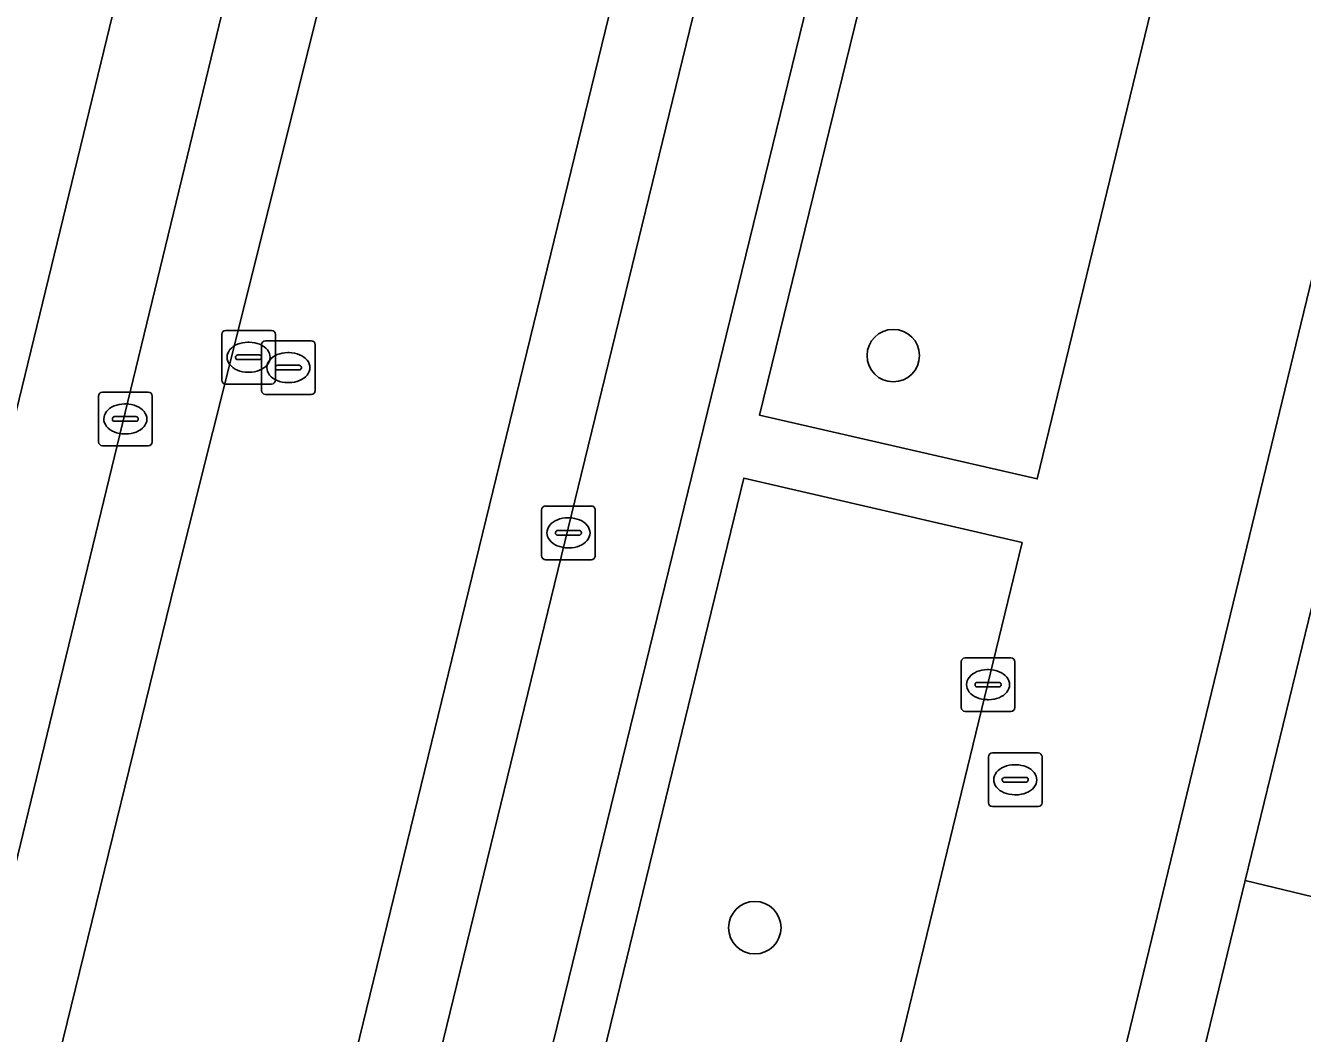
# Model space of a CAD drawing. Extents: x 162803 to 163818, y 381639 to 382475.
# Drawn here: x 163495.99 to 163519.78, y 382152.37 to 382171.15 of the extents above; entities that cross this region are included whole.
import ezdxf

# ---------------------------------------------------------------- set-up
doc = ezdxf.new("R2010")
doc.units = 0
for name, color, linetype in [('IMGEO_Berm_groen', 7, 'Continuous'), ('IMGEO_Boom', 7, 'Continuous'), ('IMGEO_Erf', 7, 'Continuous'), ('IMGEO_Kolk', 7, 'Continuous'), ('IMGEO_Pand', 7, 'Continuous'), ('IMGEO_Parkeervlak_open', 7, 'Continuous'), ('IMGEO_Rijbaan_lokaal_gesloten', 7, 'Continuous'), ('IMGEO_Rioolput', 7, 'Continuous'), ('IMGEO_Voetpad_open', 7, 'Continuous')]:
    doc.layers.add(name, color=color, linetype=linetype)

msp = doc.modelspace()

# ---------------------------------------------------------------- linework, layer by layer
at = {"layer": 'IMGEO_Berm_groen'}
msp.add_lwpolyline([(163514.123, 382182.098), (163509.662, 382163.893), (163514.84, 382162.702), (163519.228, 382180.777)], dxfattribs=at)
msp.add_lwpolyline([(163514.561, 382161.515), (163509.373, 382162.715), (163504.04, 382140.826), (163509.237, 382139.611)], close=True, dxfattribs=at)
at = {"layer": 'IMGEO_Boom'}
for centre in [(163512.157, 382165.001), (163509.577, 382154.34)]:
    msp.add_circle(centre, 0.489, dxfattribs=at)
at = {"layer": 'IMGEO_Erf'}
msp.add_lwpolyline([(163510.157, 382119.986), (163511.649, 382126.127), (163513.062, 382131.943), (163514.475, 382137.76), (163515.888, 382143.577), (163517.3, 382149.393), (163518.716, 382155.219), (163520.128, 382161.035), (163521.541, 382166.852), (163522.954, 382172.669), (163524.399, 382178.616), (163522.997, 382178.983), (163508.77, 382120.311)], close=True, dxfattribs=at)
at = {"layer": 'IMGEO_Kolk'}
for p, q in [((163497.349, 382163.394), (163497.349, 382164.246)), ((163497.424, 382164.32), (163498.276, 382164.32)), ((163498.35, 382164.246), (163498.35, 382163.394)), ((163497.837, 382164.1), (163497.862, 382164.1)), ((163497.608, 382163.814), (163497.608, 382163.826)), ((163498.046, 382163.777), (163497.648, 382163.777)), ((163497.651, 382163.863), (163498.049, 382163.863)), ((163498.092, 382163.826), (163498.092, 382163.814)), ((163497.86, 382163.54), (163497.835, 382163.54)), ((163498.276, 382163.32), (163497.424, 382163.32)), ((163505.605, 382161.272), (163505.605, 382162.124)), ((163505.68, 382162.198), (163506.532, 382162.198)), ((163506.606, 382162.124), (163506.606, 382161.272)), ((163506.093, 382161.978), (163506.118, 382161.978)), ((163505.864, 382161.692), (163505.864, 382161.704)), ((163506.302, 382161.655), (163505.904, 382161.655)), ((163505.907, 382161.741), (163506.305, 382161.741)), ((163506.348, 382161.704), (163506.348, 382161.692)), ((163506.116, 382161.418), (163506.091, 382161.418)), ((163506.532, 382161.198), (163505.68, 382161.198)), ((163513.422, 382158.443), (163513.422, 382159.295)), ((163513.497, 382159.369), (163514.349, 382159.369)), ((163514.423, 382159.295), (163514.423, 382158.443)), ((163513.91, 382159.149), (163513.935, 382159.149)), ((163513.681, 382158.863), (163513.681, 382158.875)), ((163514.119, 382158.826), (163513.721, 382158.826)), ((163513.724, 382158.912), (163514.122, 382158.912)), ((163514.165, 382158.875), (163514.165, 382158.863)), ((163513.933, 382158.589), (163513.908, 382158.589)), ((163514.349, 382158.369), (163513.497, 382158.369))]:
    msp.add_line(p, q, dxfattribs=at)
for points in [[(163497.349, 382163.394), (163497.349, 382164.246)], [(163497.424, 382164.32), (163498.276, 382164.32)], [(163498.35, 382164.246), (163498.35, 382163.394)], [(163498.276, 382163.32), (163497.424, 382163.32)], [(163505.605, 382161.272), (163505.605, 382162.124)], [(163505.68, 382162.198), (163506.532, 382162.198)], [(163506.606, 382162.124), (163506.606, 382161.272)], [(163506.532, 382161.198), (163505.68, 382161.198)], [(163513.422, 382158.443), (163513.422, 382159.295)], [(163513.497, 382159.369), (163514.349, 382159.369)], [(163514.423, 382159.295), (163514.423, 382158.443)], [(163514.349, 382158.369), (163513.497, 382158.369)]]:
    msp.add_lwpolyline(points, dxfattribs=at)
for centre, radius, start, end in [((163497.426, 382164.244), 0.0765, 91.552, 178.448), ((163497.426, 382164.244), 0.0765, 91.552, 178.448), ((163498.274, 382164.244), 0.0765, 1.552, 88.448), ((163498.274, 382164.244), 0.0765, 1.552, 88.448), ((163497.648, 382163.823), 0.0403, 85.8775, 175.7526), ((163497.645, 382163.813), 0.0366, 178.938, 274.7102), ((163498.049, 382163.82), 0.043, 264.8664, 352.4533), ((163498.053, 382163.825), 0.0386, 1.7309, 96.639), ((163497.426, 382163.396), 0.0765, 181.552, 268.448), ((163497.426, 382163.396), 0.0765, 181.552, 268.448), ((163498.274, 382163.396), 0.0765, 271.552, 358.448), ((163498.274, 382163.396), 0.0765, 271.552, 358.448), ((163505.682, 382162.122), 0.0765, 91.552, 178.448), ((163505.682, 382162.122), 0.0765, 91.552, 178.448), ((163506.53, 382162.122), 0.0765, 1.552, 88.448), ((163506.53, 382162.122), 0.0765, 1.552, 88.448), ((163505.904, 382161.701), 0.0403, 85.8775, 175.7526), ((163505.901, 382161.691), 0.0366, 178.938, 274.7102), ((163506.305, 382161.698), 0.043, 264.8664, 352.4533), ((163506.309, 382161.703), 0.0386, 1.7309, 96.639), ((163505.682, 382161.274), 0.0765, 181.552, 268.448), ((163505.682, 382161.274), 0.0765, 181.552, 268.448), ((163506.53, 382161.274), 0.0765, 271.552, 358.448), ((163506.53, 382161.274), 0.0765, 271.552, 358.448), ((163513.499, 382159.293), 0.0765, 91.552, 178.448), ((163513.499, 382159.293), 0.0765, 91.552, 178.448), ((163514.347, 382159.293), 0.0765, 1.552, 88.448), ((163514.347, 382159.293), 0.0765, 1.552, 88.448), ((163513.721, 382158.872), 0.0403, 85.8775, 175.7526), ((163513.718, 382158.862), 0.0366, 178.938, 274.7102), ((163514.122, 382158.869), 0.043, 264.8664, 352.4533), ((163514.126, 382158.874), 0.0386, 1.7309, 96.639), ((163513.499, 382158.445), 0.0765, 181.552, 268.448), ((163513.499, 382158.445), 0.0765, 181.552, 268.448), ((163514.347, 382158.445), 0.0765, 271.552, 358.448), ((163514.347, 382158.445), 0.0765, 271.552, 358.448)]:
    msp.add_arc(centre, radius, start, end, dxfattribs=at)
for centre, major_axis, ratio, start_param, end_param in [((163497.836, 382163.82), (-0.387, 0.002), 0.722429, 4.712389, 7.853982), ((163497.861, 382163.82), (-0.39, 0.002), 0.717154, 1.570796, 4.712389), ((163506.092, 382161.698), (-0.387, 0.002), 0.722429, 4.712389, 7.853982), ((163506.117, 382161.698), (-0.39, 0.002), 0.717154, 1.570796, 4.712389), ((163513.909, 382158.869), (-0.387, 0.002), 0.722429, 4.712389, 7.853982), ((163513.934, 382158.869), (-0.39, 0.002), 0.717154, 1.570796, 4.712389)]:
    msp.add_ellipse(centre, major_axis=major_axis, ratio=ratio, start_param=start_param, end_param=end_param, dxfattribs=at)
at = {"layer": 'IMGEO_Pand'}
for points in [[(163520.128, 382161.035), (163518.716, 382155.219), (163526.201, 382153.412), (163527.614, 382159.229)], [(163526.201, 382153.412), (163518.716, 382155.219), (163517.3, 382149.393), (163524.786, 382147.587), (163527.66, 382146.889), (163529.003, 382152.42), (163526.13, 382153.118)]]:
    msp.add_lwpolyline(points, close=True, dxfattribs=at)
at = {"layer": 'IMGEO_Parkeervlak_open'}
msp.add_lwpolyline([(163519.119, 382207.895), (163518.102, 382209.96), (163517.835, 382209.914), (163500.389, 382138.362), (163500, 382137.009), (163497.324, 382127.702), (163499.411, 382128.882), (163499.913, 382129.471), (163500, 382129.777), (163502.378, 382138.138), (163519.164, 382206.754)], dxfattribs=at)
msp.add_lwpolyline([(163501.784, 382180.191), (163500, 382179.052), (163499.578, 382178.783), (163499.292, 382178.279), (163490.549, 382142.313), (163488.122, 382133.616), (163488.205, 382132.845), (163489.269, 382130.682), (163490.921, 382135.937), (163492.433, 382141.632), (163500, 382172.835)], close=True, dxfattribs=at)
at = {"layer": 'IMGEO_Rijbaan_lokaal_gesloten'}
for points in [[(163518.277, 382211.062), (163518.16, 382211.245), (163524.848, 382238.45), (163525.218, 382240.21), (163529.338, 382256.343), (163529.634, 382257.552), (163530.338, 382260.39), (163528.706, 382260.766), (163526.46, 382251.061), (163524.776, 382244.371), (163523.364, 382238.62), (163512.256, 382193.448), (163501.707, 382150.226), (163499.769, 382142.519), (163496.345, 382129.936), (163493.27, 382120.04), (163491.083, 382113.477), (163485.511, 382093.716), (163476.268, 382063.863)], [(163482.405, 382078.181), (163483.262, 382080.907), (163484.108, 382083.636), (163484.943, 382086.368), (163485.768, 382089.104), (163486.582, 382091.842), (163487.386, 382094.584), (163488.178, 382097.329), (163488.96, 382100.077), (163489.731, 382102.827), (163490.492, 382105.581), (163491.241, 382108.337), (163491.288, 382108.493), (163496.331, 382124.775), (163497.324, 382127.702), (163500, 382137.009), (163500.389, 382138.362), (163517.835, 382209.914)], [(163507.932, 382197.694), (163505.702, 382188.476), (163504.274, 382182.766), (163499.478, 382163.585), (163498.772, 382160.762), (163494.751, 382144.389), (163491.788, 382132.814), (163489.249, 382125.192), (163486.639, 382118.629), (163482.226, 382108.27), (163480.102, 382103.094), (163476.825, 382092.292)], [(163476.268, 382063.863), (163485.511, 382093.716), (163491.083, 382113.477), (163493.27, 382120.04), (163496.345, 382129.936), (163499.769, 382142.519), (163501.707, 382150.226), (163512.256, 382193.448)], [(163504.274, 382182.766), (163502.539, 382183.2), (163501.784, 382180.191), (163500, 382172.835), (163492.433, 382141.632), (163490.921, 382135.937), (163489.269, 382130.682), (163488.867, 382129.201), (163485.535, 382119.831), (163479.364, 382105.637), (163478.229, 382102.682), (163476.932, 382098.229)], [(163468.098, 382062.079), (163467.362, 382060.095), (163464.129, 382051.438), (163461.281, 382044.465), (163460.465, 382042.582), (163460.098, 382041.653), (163461.686, 382040.98), (163463.691, 382045.81), (163467.696, 382056.208), (163473.094, 382072.933), (163474.222, 382079.849), (163475.514, 382086.822), (163476.825, 382092.292), (163480.102, 382103.094), (163482.226, 382108.27), (163486.639, 382118.629), (163489.249, 382125.192), (163491.788, 382132.814), (163494.751, 382144.389), (163498.772, 382160.762), (163499.478, 382163.585), (163504.274, 382182.766)]]:
    msp.add_lwpolyline(points, dxfattribs=at)
at = {"layer": 'IMGEO_Rioolput'}
for p, q in [((163499.721, 382165.47), (163500.573, 382165.47)), ((163499.646, 382164.544), (163499.646, 382165.396)), ((163500.134, 382165.25), (163500.159, 382165.25)), ((163500.387, 382164.351), (163500.387, 382165.203)), ((163500.462, 382165.277), (163501.314, 382165.277)), ((163500.647, 382165.396), (163500.647, 382164.544)), ((163501.388, 382165.203), (163501.388, 382164.351)), ((163499.905, 382164.964), (163499.905, 382164.976)), ((163500.343, 382164.927), (163499.945, 382164.927)), ((163499.948, 382165.013), (163500.346, 382165.013)), ((163500.389, 382164.976), (163500.389, 382164.964)), ((163500.875, 382165.057), (163500.9, 382165.057)), ((163500.157, 382164.69), (163500.132, 382164.69)), ((163500.646, 382164.771), (163500.646, 382164.783)), ((163501.084, 382164.734), (163500.686, 382164.734)), ((163500.689, 382164.82), (163501.087, 382164.82)), ((163501.13, 382164.783), (163501.13, 382164.771)), ((163500.573, 382164.47), (163499.721, 382164.47)), ((163500.898, 382164.497), (163500.873, 382164.497)), ((163501.314, 382164.277), (163500.462, 382164.277)), ((163514.004, 382157.596), (163514.856, 382157.596)), ((163513.929, 382156.67), (163513.929, 382157.522)), ((163514.417, 382157.376), (163514.442, 382157.376)), ((163514.93, 382157.522), (163514.93, 382156.67)), ((163514.188, 382157.09), (163514.188, 382157.102)), ((163514.231, 382157.139), (163514.629, 382157.139)), ((163514.672, 382157.102), (163514.672, 382157.09)), ((163514.626, 382157.053), (163514.228, 382157.053)), ((163514.44, 382156.816), (163514.415, 382156.816)), ((163514.856, 382156.596), (163514.004, 382156.596))]:
    msp.add_line(p, q, dxfattribs=at)
for points in [[(163499.721, 382165.47), (163500.573, 382165.47)], [(163499.646, 382164.544), (163499.646, 382165.396)], [(163500.387, 382164.351), (163500.387, 382165.203)], [(163500.462, 382165.277), (163501.314, 382165.277)], [(163500.647, 382165.396), (163500.647, 382164.544)], [(163501.388, 382165.203), (163501.388, 382164.351)], [(163500.573, 382164.47), (163499.721, 382164.47)], [(163501.314, 382164.277), (163500.462, 382164.277)], [(163514.004, 382157.596), (163514.856, 382157.596)], [(163513.929, 382156.67), (163513.929, 382157.522)], [(163514.93, 382157.522), (163514.93, 382156.67)], [(163514.856, 382156.596), (163514.004, 382156.596)]]:
    msp.add_lwpolyline(points, dxfattribs=at)
for centre, radius, start, end in [((163499.723, 382165.394), 0.0765, 91.552, 178.448), ((163499.723, 382165.394), 0.0765, 91.552, 178.448), ((163500.571, 382165.394), 0.0765, 1.552, 88.448), ((163500.571, 382165.394), 0.0765, 1.552, 88.448), ((163500.464, 382165.201), 0.0765, 91.552, 178.448), ((163500.464, 382165.201), 0.0765, 91.552, 178.448), ((163501.312, 382165.201), 0.0765, 1.552, 88.448), ((163501.312, 382165.201), 0.0765, 1.552, 88.448), ((163499.945, 382164.973), 0.0403, 85.8775, 175.7526), ((163499.942, 382164.963), 0.0366, 178.938, 274.7102), ((163500.346, 382164.97), 0.043, 264.8664, 352.4533), ((163500.35, 382164.975), 0.0386, 1.7309, 96.639), ((163500.686, 382164.78), 0.0403, 85.8775, 175.7526), ((163500.683, 382164.77), 0.0366, 178.938, 274.7102), ((163501.087, 382164.777), 0.043, 264.8664, 352.4533), ((163501.091, 382164.782), 0.0386, 1.7309, 96.639), ((163499.723, 382164.546), 0.0765, 181.552, 268.448), ((163499.723, 382164.546), 0.0765, 181.552, 268.448), ((163500.571, 382164.546), 0.0765, 271.552, 358.448), ((163500.571, 382164.546), 0.0765, 271.552, 358.448), ((163500.464, 382164.353), 0.0765, 181.552, 268.448), ((163500.464, 382164.353), 0.0765, 181.552, 268.448), ((163501.312, 382164.353), 0.0765, 271.552, 358.448), ((163501.312, 382164.353), 0.0765, 271.552, 358.448), ((163514.006, 382157.52), 0.0765, 91.552, 178.448), ((163514.006, 382157.52), 0.0765, 91.552, 178.448), ((163514.854, 382157.52), 0.0765, 1.552, 88.448), ((163514.854, 382157.52), 0.0765, 1.552, 88.448), ((163514.228, 382157.099), 0.0403, 85.8775, 175.7526), ((163514.225, 382157.089), 0.0366, 178.938, 274.7102), ((163514.629, 382157.096), 0.043, 264.8664, 352.4533), ((163514.633, 382157.101), 0.0386, 1.7309, 96.639), ((163514.006, 382156.672), 0.0765, 181.552, 268.448), ((163514.006, 382156.672), 0.0765, 181.552, 268.448), ((163514.854, 382156.672), 0.0765, 271.552, 358.448), ((163514.854, 382156.672), 0.0765, 271.552, 358.448)]:
    msp.add_arc(centre, radius, start, end, dxfattribs=at)
for centre, major_axis, ratio, start_param, end_param in [((163500.133, 382164.97), (-0.387, 0.002), 0.722429, 4.712389, 7.853982), ((163500.158, 382164.97), (-0.39, 0.002), 0.717154, 1.570796, 4.712389), ((163500.874, 382164.777), (-0.387, 0.002), 0.722429, 4.712389, 7.853982), ((163500.899, 382164.777), (-0.39, 0.002), 0.717154, 1.570796, 4.712389), ((163514.416, 382157.096), (-0.387, 0.002), 0.722429, 4.712389, 7.853982), ((163514.441, 382157.096), (-0.39, 0.002), 0.717154, 1.570796, 4.712389)]:
    msp.add_ellipse(centre, major_axis=major_axis, ratio=ratio, start_param=start_param, end_param=end_param, dxfattribs=at)
at = {"layer": 'IMGEO_Voetpad_open'}
for points in [[(163503.765, 382121.55), (163508.77, 382120.311), (163522.997, 382178.983), (163524.399, 382178.616), (163524.852, 382180.548), (163523.894, 382180.78), (163523.93, 382180.927), (163522.484, 382181.264), (163529.529, 382210.579), (163531.034, 382210.231), (163531.365, 382211.507), (163531.47, 382211.914), (163532.122, 382214.609), (163535.508, 382228.464)], [(163519.164, 382206.754), (163502.378, 382138.138), (163500, 382129.777), (163499.913, 382129.471), (163499.411, 382128.882), (163497.324, 382127.702), (163496.331, 382124.775)], [(163500, 382189.033), (163498.995, 382189.476), (163494.075, 382190.679), (163493.793, 382190.748), (163492.962, 382190.947), (163492.2, 382187.783), (163479.075, 382133.295), (163478.686, 382131.678), (163488.867, 382129.201), (163489.269, 382130.682), (163488.205, 382132.845), (163488.122, 382133.616), (163490.549, 382142.313), (163499.292, 382178.279)], [(163519.228, 382180.777), (163514.84, 382162.702), (163509.662, 382163.893), (163514.123, 382182.098)]]:
    msp.add_lwpolyline(points, dxfattribs=at)
msp.add_lwpolyline([(163514.561, 382161.515), (163509.237, 382139.611), (163504.04, 382140.826), (163509.373, 382162.715)], close=True, dxfattribs=at)

doc.saveas('drawing.dxf')
